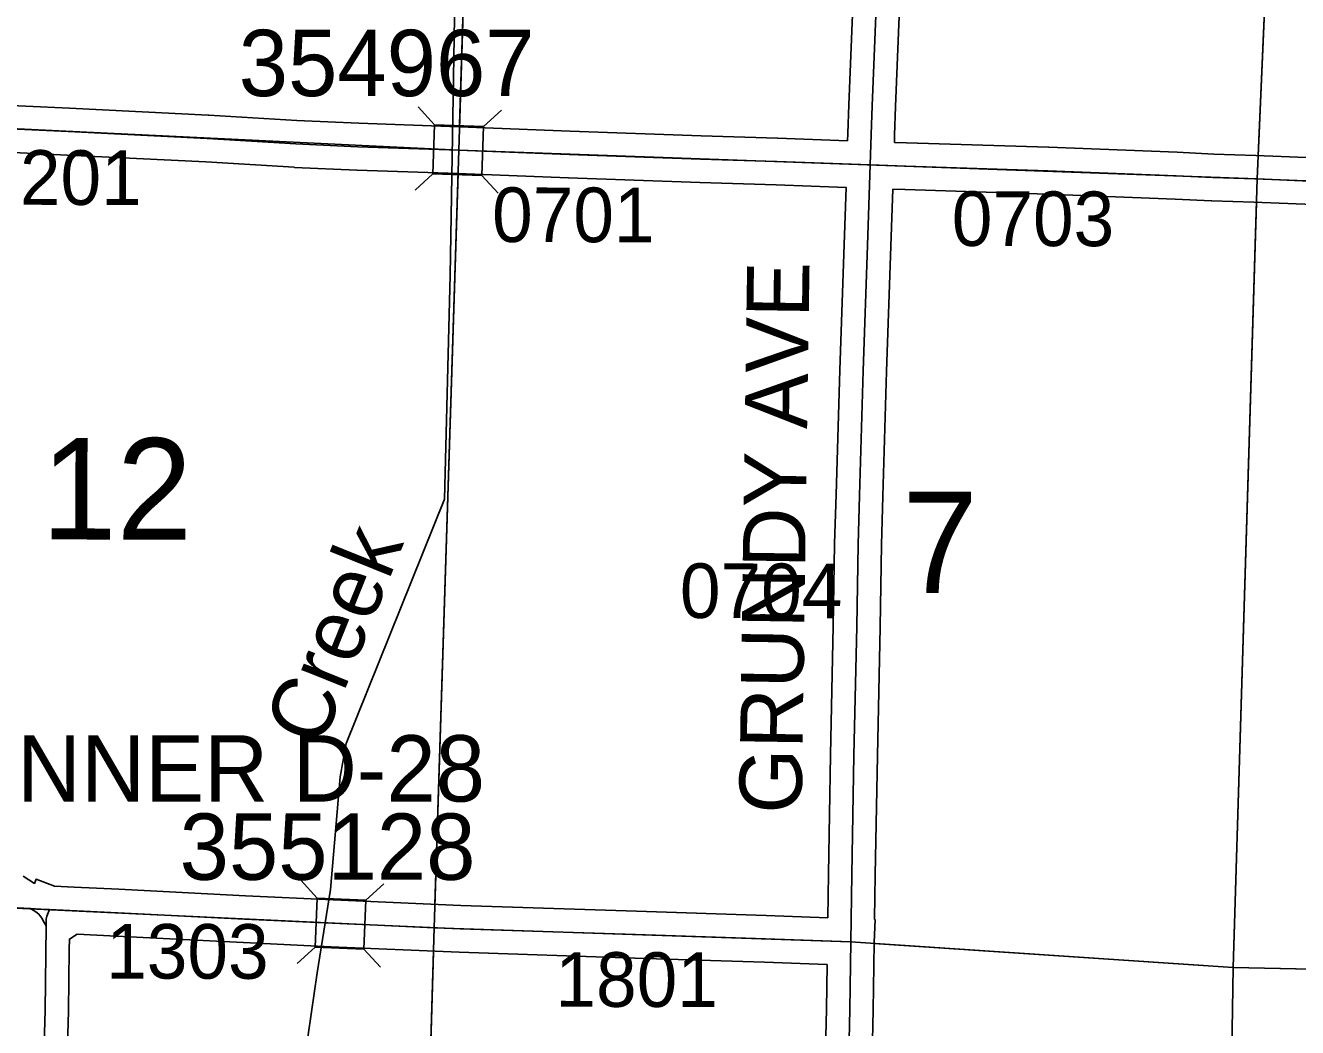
# Model space of a CAD drawing. Extents: x -157.2 to -99.3, y 12.2 to 46.2.
# Drawn here: x -132.984 to -131.353, y 38.637 to 39.921 of the extents above; entities that cross this region are included whole.
import ezdxf

# ---------------------------------------------------------------- set-up
doc = ezdxf.new("R2010")
doc.units = 0
for name, color, linetype in [('tdCoHydroRiver', 7, 'Continuous'), ('tdCoHydroTxtLg', 7, 'Continuous'), ('tdCoSecRdNmbr', 7, 'Continuous'), ('tdCoSecRdTxt', 7, 'Continuous'), ('tdCoSecRteBand', 7, 'Continuous'), ('tdCoSecRteCL', 7, 'Continuous'), ('tdCoSectLine', 7, 'Continuous'), ('tdCoSectLinePart', 7, 'Continuous'), ('tdCoSectNmbr', 7, 'Continuous'), ('tdCoStrucSec', 7, 'Continuous'), ('tdCoStrucSecCoName', 7, 'Continuous'), ('tdCoStrucSecFHWANum', 7, 'Continuous'), ('tdCoSurfAsphalt', 7, 'Continuous'), ('tdCoSurfGravel', 7, 'Continuous'), ('tdCoTwpBndry', 7, 'Continuous'), ('tdCoTwpBndryShd', 7, 'Continuous')]:
    doc.layers.add(name, color=color, linetype=linetype)

msp = doc.modelspace()

# ---------------------------------------------------------------- linework, layer by layer
at = {"layer": 'tdCoHydroRiver'}
for points in [[(-132.4398, 39.6013), (-132.4316, 40.0839), (-132.4226, 40.1199)], [(-132.4469, 39.3144), (-132.4398, 39.6013)], [(-132.6643, 38.3363), (-132.6105, 38.7071), (-132.5931, 38.8138), (-132.5808, 38.9586), (-132.5732, 39.001), (-132.4469, 39.3144)]]:
    msp.add_lwpolyline(points, dxfattribs=at)
at = {"layer": 'tdCoSecRteBand'}
for points in [[(-131.9302, 39.7738), (-131.9299, 39.7828), (-131.9299, 39.7828), (-131.9299, 39.7829), (-131.9286, 39.8196), (-131.9286, 39.8197), (-131.9286, 39.8198), (-131.9215, 39.9993)], [(-131.8615, 39.9969), (-131.8687, 39.8175), (-131.8699, 39.7809), (-131.8702, 39.7717), (-131.8702, 39.7716), (-131.8701, 39.7715), (-131.8546, 39.771), (-131.6725, 39.7653), (-131.6723, 39.7653), (-131.6722, 39.7653), (-131.5077, 39.7589), (-131.5076, 39.7589), (-131.5075, 39.7589), (-131.4608, 39.7567), (-131.407, 39.7547), (-131.331, 39.752)], [(-133.0402, 39.8205), (-132.928, 39.8153), (-132.9279, 39.8153), (-132.9279, 39.8153), (-132.7499, 39.8067), (-132.7496, 39.8067), (-132.7494, 39.8067), (-132.6363, 39.7996), (-132.5568, 39.7961), (-132.4402, 39.7921), (-132.428, 39.7917), (-132.4279, 39.7917), (-132.4278, 39.7917), (-132.2861, 39.786), (-132.1178, 39.7801), (-132.02, 39.7771), (-132.0198, 39.7771), (-132.0197, 39.7771), (-131.9302, 39.7738)], [(-131.9557, 38.7778), (-131.9548, 38.8339), (-131.9548, 38.8339), (-131.9548, 38.8339), (-131.9521, 38.9863), (-131.9521, 38.9864), (-131.9521, 38.9864), (-131.9486, 39.1516), (-131.9469, 39.2568), (-131.9469, 39.257), (-131.9469, 39.2573), (-131.9449, 39.3201), (-131.9402, 39.4797), (-131.9402, 39.4797), (-131.9402, 39.4798), (-131.9345, 39.6406), (-131.9321, 39.7138), (-132.0219, 39.7172), (-132.1197, 39.7201), (-132.1197, 39.7201), (-132.1198, 39.7201), (-132.2882, 39.726), (-132.2883, 39.7261), (-132.2884, 39.7261), (-132.4301, 39.7317), (-132.4423, 39.7321), (-132.559, 39.7362), (-132.5591, 39.7362), (-132.5593, 39.7362), (-132.6392, 39.7396), (-132.6395, 39.7396), (-132.6398, 39.7397), (-132.753, 39.7468), (-132.9308, 39.7554), (-133.0429, 39.7606)], [(-131.3333, 39.692), (-131.4092, 39.6948), (-131.4631, 39.6967), (-131.4633, 39.6967), (-131.4635, 39.6967), (-131.5102, 39.6989), (-131.6744, 39.7053), (-131.8566, 39.711), (-131.8567, 39.711), (-131.8568, 39.711), (-131.8722, 39.7116), (-131.8746, 39.6386), (-131.8746, 39.6385), (-131.8746, 39.6385), (-131.8803, 39.4778), (-131.8849, 39.3183), (-131.8849, 39.3183), (-131.8849, 39.3183), (-131.8869, 39.2556), (-131.8886, 39.1505), (-131.8886, 39.1505), (-131.8886, 39.1504), (-131.8921, 38.9852), (-131.8948, 38.8329), (-131.8957, 38.7762), (-131.8957, 38.7756), (-131.8951, 38.7755), (-131.8962, 38.7459), (-131.8966, 38.7162), (-131.8975, 38.6596), (-131.8975, 38.6595), (-131.8975, 38.6594), (-131.9015, 38.4848)], [(-132.9874, 38.8309), (-132.9728, 38.8218), (-132.9708, 38.8271), (-132.9473, 38.8181), (-132.9221, 38.8169), (-132.8646, 38.8142), (-132.8646, 38.8142), (-132.8645, 38.8142), (-132.7021, 38.8058), (-132.59, 38.8006), (-132.426, 38.7935), (-132.201, 38.7861), (-132.0348, 38.7807), (-132.0347, 38.7807), (-132.0346, 38.7807), (-131.9557, 38.7778)], [(-131.9614, 38.4861), (-131.9575, 38.6606), (-131.9566, 38.7178), (-132.0368, 38.7207), (-132.2029, 38.7261), (-132.2029, 38.7261), (-132.2029, 38.7261), (-132.4281, 38.7335), (-132.4283, 38.7335), (-132.4284, 38.7335), (-132.5927, 38.7407), (-132.5927, 38.7407), (-132.5927, 38.7407), (-132.7049, 38.7459), (-132.705, 38.7459), (-132.7051, 38.7459), (-132.8676, 38.7543), (-132.918, 38.7567), (-132.928, 38.7505), (-132.9282, 38.737), (-132.9291, 38.6584), (-132.9291, 38.6581), (-132.9291, 38.6578), (-132.9333, 38.5144)]]:
    msp.add_lwpolyline(points, dxfattribs=at)
at = {"layer": 'tdCoSecRteCL'}
for points in [[(-131.9012, 39.7427), (-131.8999, 39.7819), (-131.8986, 39.8186), (-131.8915, 39.9981), (-131.8836, 40.1774), (-131.8765, 40.3488), (-131.8686, 40.5074), (-131.8641, 40.646), (-131.8617, 40.68)], [(-133.4276, 39.8097), (-133.3153, 39.8041), (-133.1779, 39.797), (-133.0416, 39.7906), (-132.9294, 39.7854), (-132.7513, 39.7767), (-132.6379, 39.7696), (-132.558, 39.7661), (-132.4413, 39.7621), (-132.429, 39.7617), (-132.2872, 39.756), (-132.1188, 39.7501), (-132.0209, 39.7472), (-131.9012, 39.7427)], [(-131.9261, 38.7467), (-131.9248, 38.8334), (-131.9221, 38.9858), (-131.9186, 39.151), (-131.9169, 39.2563), (-131.9149, 39.3192), (-131.9102, 39.4788), (-131.9046, 39.6396), (-131.9012, 39.7427)], [(-131.9012, 39.7427), (-131.8556, 39.741), (-131.6734, 39.7353), (-131.5089, 39.7289), (-131.462, 39.7267), (-131.4081, 39.7247), (-131.3321, 39.722), (-131.2149, 39.7168), (-131.0872, 39.7109), (-130.9558, 39.7047), (-130.8559, 39.7001), (-130.7432, 39.6946), (-130.5984, 39.6882), (-130.4544, 39.6808), (-130.4071, 39.6804)], [(-133.4617, 38.8117), (-133.4239, 38.8096), (-133.2725, 38.804), (-133.1124, 38.7963), (-132.9779, 38.7896)], [(-132.9579, 38.7673), (-132.9605, 38.7717), (-132.9635, 38.7773), (-132.9674, 38.7825), (-132.9709, 38.7852), (-132.9779, 38.7896)], [(-132.9779, 38.7896), (-132.9645, 38.7889), (-132.9535, 38.7884)], [(-132.9535, 38.7884), (-132.9535, 38.7883), (-132.9568, 38.7796), (-132.9578, 38.7761), (-132.9578, 38.7702), (-132.9579, 38.7673)], [(-132.9535, 38.7884), (-132.8661, 38.7842), (-132.7036, 38.7759), (-132.5913, 38.7707), (-132.4271, 38.7635), (-132.202, 38.7561), (-132.0357, 38.7507), (-131.9261, 38.7467)], [(-132.9808, 37.7903), (-132.9793, 37.8437), (-132.9766, 37.9835), (-132.9758, 38.0106), (-132.9724, 38.1339), (-132.9714, 38.1867), (-132.9692, 38.2851), (-132.9667, 38.3591), (-132.9632, 38.5152), (-132.9591, 38.6587), (-132.9579, 38.7673)], [(-131.9475, 37.7485), (-131.9467, 37.7794), (-131.942, 37.9619), (-131.9379, 38.1404), (-131.9351, 38.297), (-131.9314, 38.4854), (-131.9275, 38.66), (-131.9261, 38.7467)]]:
    msp.add_lwpolyline(points, dxfattribs=at)
at = {"layer": 'tdCoSectLine'}
for points in [[(-132.4288, 39.7616), (-132.3984, 40.7315)], [(-131.405, 39.7247), (-131.3628, 40.6937)], [(-133.4279, 39.8097), (-132.4288, 39.7616)], [(-132.4603, 38.765), (-132.4288, 39.7616)], [(-132.4288, 39.7616), (-131.405, 39.7247)], [(-131.436, 38.7138), (-131.405, 39.7247)], [(-131.405, 39.7247), (-130.4075, 39.6804)], [(-133.4621, 38.8117), (-132.4603, 38.765)], [(-132.4897, 37.7693), (-132.4603, 38.765)], [(-132.4603, 38.765), (-131.9265, 38.7467), (-131.436, 38.7138)], [(-131.4519, 37.7308), (-131.436, 38.7138)], [(-131.436, 38.7138), (-130.4366, 38.6927)]]:
    msp.add_lwpolyline(points, dxfattribs=at)
at = {"layer": 'tdCoSectLinePart'}
for points in [[(-132.4278, 39.7915), (-132.3993, 40.7016)], [(-131.4037, 39.7546), (-131.3635, 40.6778)], [(-132.4594, 38.7949), (-132.4297, 39.732)], [(-131.436, 38.7138), (-131.4059, 39.6947)], [(-131.8965, 38.7447), (-131.436, 38.7138)], [(-132.4888, 37.7994), (-132.4612, 38.7351)], [(-131.4514, 37.7603), (-131.436, 38.7138)], [(-131.436, 38.7138), (-130.4666, 38.6934)]]:
    msp.add_lwpolyline(points, dxfattribs=at)
at = {"layer": 'tdCoStrucSec'}
for p, q in [((-132.4597, 39.7941), (-132.481, 39.817)), ((-132.3971, 39.7918), (-132.3742, 39.8131)), ((-132.462, 39.7315), (-132.4849, 39.7102)), ((-132.3994, 39.7292), (-132.3781, 39.7063)), ((-132.6104, 38.8028), (-132.6315, 38.8258)), ((-132.5478, 38.8001), (-132.5248, 38.8213)), ((-132.613, 38.7402), (-132.636, 38.719)), ((-132.5504, 38.7376), (-132.5292, 38.7146))]:
    msp.add_line(p, q, dxfattribs=at)
for points in [[(-132.4597, 39.7941), (-132.3971, 39.7918), (-132.3994, 39.7292), (-132.462, 39.7315)], [(-132.6104, 38.8028), (-132.5478, 38.8001), (-132.5504, 38.7376), (-132.613, 38.7402)]]:
    msp.add_lwpolyline(points, close=True, dxfattribs=at)
at = {"layer": 'tdCoSurfAsphalt'}
for points in [[(-134.7081, 39.8547), (-134.5311, 39.8492), (-134.4224, 39.847), (-134.3873, 39.8463), (-134.3032, 39.8433), (-134.156, 39.8382), (-134.0046, 39.8345), (-133.8421, 39.8278), (-133.6112, 39.8179), (-133.4541, 39.811), (-133.4276, 39.8097), (-133.3153, 39.8041), (-133.1779, 39.797), (-133.0416, 39.7906), (-132.9294, 39.7854), (-132.7513, 39.7767), (-132.6379, 39.7696), (-132.558, 39.7661), (-132.4413, 39.7621)], [(-132.4413, 39.7621), (-132.429, 39.7617), (-132.2872, 39.756), (-132.1188, 39.7501), (-132.0209, 39.7472), (-131.9012, 39.7427)], [(-131.9314, 38.4854), (-131.9275, 38.66), (-131.9261, 38.7467), (-131.9248, 38.8334), (-131.9221, 38.9858), (-131.9186, 39.151), (-131.9169, 39.2563), (-131.9149, 39.3192), (-131.9102, 39.4788), (-131.9046, 39.6396), (-131.9012, 39.7427)], [(-131.9012, 39.7427), (-131.8556, 39.741), (-131.6734, 39.7353), (-131.5089, 39.7289), (-131.462, 39.7267), (-131.4081, 39.7247)], [(-131.4081, 39.7247), (-131.3321, 39.722), (-131.2149, 39.7168), (-131.0872, 39.7109), (-130.9558, 39.7047), (-130.8559, 39.7001), (-130.7432, 39.6946), (-130.5984, 39.6882), (-130.4544, 39.6808), (-130.4071, 39.6804), (-130.3481, 39.6798), (-130.2357, 39.6788)]]:
    msp.add_lwpolyline(points, dxfattribs=at)
at = {"layer": 'tdCoSurfGravel'}
msp.add_line((-132.9535, 38.7884), (-132.9535, 38.7883), dxfattribs=at)
for points in [[(-131.9012, 39.7427), (-131.8999, 39.7819), (-131.8986, 39.8186), (-131.8915, 39.9981), (-131.8836, 40.1774), (-131.8765, 40.3488), (-131.8686, 40.5074), (-131.8641, 40.646), (-131.8617, 40.68)], [(-134.6256, 38.8523), (-134.5191, 38.8488), (-134.4595, 38.8471), (-134.3021, 38.8424), (-134.0873, 38.8373), (-133.9075, 38.8331), (-133.6678, 38.8225), (-133.5252, 38.8151), (-133.4617, 38.8117), (-133.4239, 38.8096), (-133.2725, 38.804), (-133.1124, 38.7963), (-132.9779, 38.7896), (-132.9645, 38.7889), (-132.9535, 38.7884), (-132.8661, 38.7842), (-132.7036, 38.7759), (-132.5913, 38.7707), (-132.4271, 38.7635), (-132.202, 38.7561), (-132.0357, 38.7507), (-131.9261, 38.7467)], [(-132.9808, 37.7903), (-132.9793, 37.8437), (-132.9766, 37.9835), (-132.9758, 38.0106), (-132.9724, 38.1339), (-132.9714, 38.1867), (-132.9692, 38.2851), (-132.9667, 38.3591), (-132.9632, 38.5152), (-132.9591, 38.6587), (-132.9579, 38.7673), (-132.9605, 38.7717), (-132.9635, 38.7773), (-132.9674, 38.7825), (-132.9709, 38.7852), (-132.9779, 38.7896)], [(-132.9535, 38.7883), (-132.9568, 38.7796), (-132.9578, 38.7761), (-132.9578, 38.7702), (-132.9579, 38.7673)]]:
    msp.add_lwpolyline(points, dxfattribs=at)
at = {"layer": 'tdCoTwpBndry'}
for points in [[(-132.4277, 39.7944), (-132.3992, 40.7042)], [(-132.4594, 38.7943), (-132.4296, 39.7348)], [(-132.4886, 37.8058), (-132.4613, 38.7336)]]:
    msp.add_lwpolyline(points, dxfattribs=at)
at = {"layer": 'tdCoTwpBndryShd'}
msp.add_lwpolyline([(-132.3984, 40.7315), (-132.4288, 39.7616), (-132.4603, 38.765), (-132.4897, 37.7693), (-132.5058, 36.7731), (-132.5353, 35.7848), (-132.5651, 34.7803)], dxfattribs=at)

# ---------------------------------------------------------------- texts
at = {"layer": 'tdCoHydroTxtLg'}
msp.add_text('Creek', height=0.08, rotation=68.049, dxfattribs=at).set_placement((-132.6054, 38.994))
at = {"layer": 'tdCoSecRdNmbr'}
for s, rotation, p in [('1201', 359.8985, (-133.0436, 39.6917)), ('0701', 359.899, (-132.3861, 39.6439)), ('0703', 359.8994, (-131.7967, 39.6389)), ('0704', 359.8991, (-132.1453, 39.162)), ('1303', 359.8986, (-132.8809, 38.6999)), ('1801', 359.899, (-132.3049, 38.6637))]:
    msp.add_text(s, height=0.07, rotation=rotation, dxfattribs=at).set_placement(p)
at = {"layer": 'tdCoSecRdTxt'}
msp.add_text('GRUNDY AVE', height=0.08, rotation=89.1579, dxfattribs=at).set_placement((-131.9894, 38.9108))
at = {"layer": 'tdCoSectNmbr'}
for s, rotation, p in [('12', 359.8985, (-132.9641, 39.2627)), ('7', 359.8993, (-131.8603, 39.194))]:
    msp.add_text(s, height=0.13, rotation=rotation, dxfattribs=at).set_placement(p)
at = {"layer": 'tdCoStrucSecCoName'}
msp.add_text('BANNER D-28', height=0.085, dxfattribs=at).set_placement((-133.1468, 38.9267))
at = {"layer": 'tdCoStrucSecFHWANum'}
for s, p in [('354967', (-132.7109, 39.8309)), ('355128', (-132.7867, 38.8264))]:
    msp.add_text(s, height=0.085, dxfattribs=at).set_placement(p)

doc.saveas('drawing.dxf')
